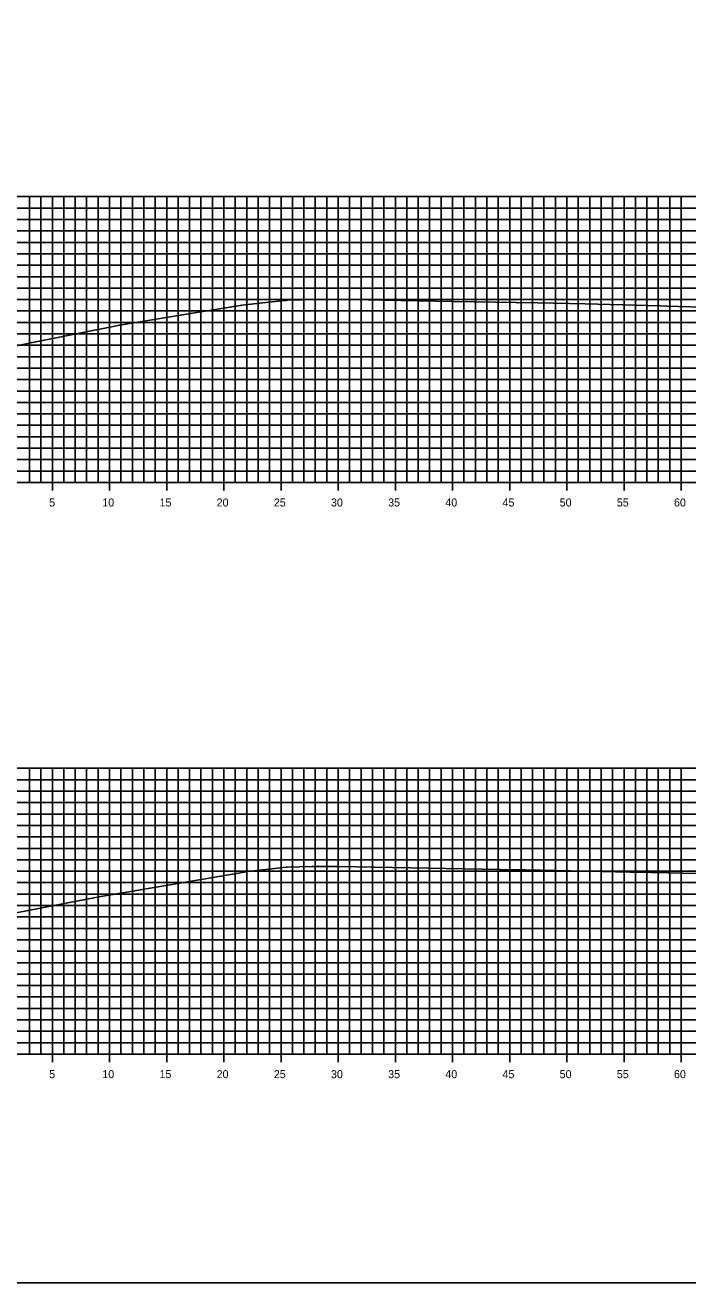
# Model space of a CAD drawing. Extents: x 674939 to 678919, y 750652 to 765176.
# Drawn here: x 678751.2 to 678809.1, y 761966.3 to 762076.3 of the extents above; entities that cross this region are included whole.
import ezdxf

# ---------------------------------------------------------------- set-up
doc = ezdxf.new("R2010")
doc.units = 0
for name, color, linetype in [('R_Axis', 7, 'Continuous'), ('R_Axis Annot', 7, 'Continuous'), ('R_Exist Surface', 7, 'Continuous'), ('R_Grid', 7, 'Continuous'), ('R_No Plot', 7, 'Continuous')]:
    doc.layers.add(name, color=color, linetype=linetype)

msp = doc.modelspace()

# ---------------------------------------------------------------- linework, layer by layer
at = {"layer": 'R_Axis'}
for p, q in [((678598.53, 762036.29), (678898.53, 762036.29)), ((678753.53, 762035.59), (678753.53, 762036.99)), ((678758.53, 762035.59), (678758.53, 762036.99)), ((678763.53, 762035.59), (678763.53, 762036.99)), ((678768.53, 762035.59), (678768.53, 762036.99)), ((678773.53, 762035.59), (678773.53, 762036.99)), ((678778.53, 762035.59), (678778.53, 762036.99)), ((678783.53, 762035.59), (678783.53, 762036.99)), ((678788.53, 762035.59), (678788.53, 762036.99)), ((678793.53, 762035.59), (678793.53, 762036.99)), ((678798.53, 762035.59), (678798.53, 762036.99)), ((678803.53, 762035.59), (678803.53, 762036.99)), ((678808.53, 762035.59), (678808.53, 762036.99)), ((678753.53, 761985.59), (678753.53, 761986.99)), ((678758.53, 761985.59), (678758.53, 761986.99)), ((678763.53, 761985.59), (678763.53, 761986.99)), ((678768.53, 761985.59), (678768.53, 761986.99)), ((678773.53, 761985.59), (678773.53, 761986.99)), ((678778.53, 761985.59), (678778.53, 761986.99)), ((678783.53, 761985.59), (678783.53, 761986.99)), ((678788.53, 761985.59), (678788.53, 761986.99)), ((678793.53, 761985.59), (678793.53, 761986.99)), ((678798.53, 761985.59), (678798.53, 761986.99)), ((678803.53, 761985.59), (678803.53, 761986.99)), ((678808.53, 761985.59), (678808.53, 761986.99)), ((678598.53, 761986.29), (678898.53, 761986.29))]:
    msp.add_line(p, q, dxfattribs=at)
at = {"layer": 'R_Exist Surface'}
for points in [[(678749.85, 762048.13), (678751.5, 762048.46), (678759.42, 762050.06), (678765.45, 762051.04), (678770.12, 762051.79), (678771.94, 762051.99), (678773.9, 762052.2), (678773.97, 762052.22), (678774.11, 762052.24), (678775.38, 762052.26), (678777.63, 762052.3), (678777.73, 762052.3), (678777.76, 762052.3), (678779.69, 762052.28), (678784.03, 762052.22), (678788.6, 762052.13), (678794.11, 762052.02), (678794.23, 762051.99), (678794.73, 762052.02), (678796, 762051.99), (678800.13, 762051.9), (678803.43, 762051.82), (678806.68, 762051.74), (678807.28, 762051.72), (678810.3, 762051.63)], [(678749.47, 761998.48), (678754.28, 761999.4), (678757.77, 762000.08), (678759.7, 762000.41), (678770.66, 762002.26), (678773.72, 762002.61), (678774.01, 762002.65), (678774.08, 762002.65), (678776.24, 762002.69), (678776.3, 762002.69), (678777.26, 762002.7), (678777.69, 762002.71), (678777.7, 762002.71), (678778.23, 762002.71), (678778.26, 762002.71), (678778.56, 762002.71), (678794.28, 762002.42), (678794.65, 762002.41), (678794.88, 762002.41), (678804.09, 762002.22), (678804.33, 762002.21), (678807.4, 762002.14), (678807.49, 762002.14), (678813.32, 762001.99)]]:
    msp.add_lwpolyline(points, dxfattribs=at)
at = {"layer": 'R_Grid'}
for p, q in [((678598.53, 762061.29), (678898.53, 762061.29)), ((678598.53, 762060.29), (678898.53, 762060.29)), ((678751.53, 762036.29), (678751.53, 762061.29)), ((678752.53, 762036.29), (678752.53, 762061.29)), ((678753.53, 762036.29), (678753.53, 762061.29)), ((678754.53, 762036.29), (678754.53, 762061.29)), ((678755.53, 762036.29), (678755.53, 762061.29)), ((678756.53, 762036.29), (678756.53, 762061.29)), ((678757.53, 762036.29), (678757.53, 762061.29)), ((678758.53, 762036.29), (678758.53, 762061.29)), ((678759.53, 762036.29), (678759.53, 762061.29)), ((678760.53, 762036.29), (678760.53, 762061.29)), ((678761.53, 762036.29), (678761.53, 762061.29)), ((678762.53, 762036.29), (678762.53, 762061.29)), ((678763.53, 762036.29), (678763.53, 762061.29)), ((678764.53, 762036.29), (678764.53, 762061.29)), ((678765.53, 762036.29), (678765.53, 762061.29)), ((678766.53, 762036.29), (678766.53, 762061.29)), ((678767.53, 762036.29), (678767.53, 762061.29)), ((678768.53, 762036.29), (678768.53, 762061.29)), ((678769.53, 762036.29), (678769.53, 762061.29)), ((678770.53, 762036.29), (678770.53, 762061.29)), ((678771.53, 762036.29), (678771.53, 762061.29)), ((678772.53, 762036.29), (678772.53, 762061.29)), ((678773.53, 762036.29), (678773.53, 762061.29)), ((678774.53, 762036.29), (678774.53, 762061.29)), ((678775.53, 762036.29), (678775.53, 762061.29)), ((678776.53, 762036.29), (678776.53, 762061.29)), ((678777.53, 762036.29), (678777.53, 762061.29)), ((678778.53, 762036.29), (678778.53, 762061.29)), ((678779.53, 762036.29), (678779.53, 762061.29)), ((678780.53, 762036.29), (678780.53, 762061.29)), ((678781.53, 762036.29), (678781.53, 762061.29)), ((678782.53, 762036.29), (678782.53, 762061.29)), ((678783.53, 762036.29), (678783.53, 762061.29)), ((678784.53, 762036.29), (678784.53, 762061.29)), ((678785.53, 762036.29), (678785.53, 762061.29)), ((678786.53, 762036.29), (678786.53, 762061.29)), ((678787.53, 762036.29), (678787.53, 762061.29)), ((678788.53, 762036.29), (678788.53, 762061.29)), ((678789.53, 762036.29), (678789.53, 762061.29)), ((678790.53, 762036.29), (678790.53, 762061.29)), ((678791.53, 762036.29), (678791.53, 762061.29)), ((678792.53, 762036.29), (678792.53, 762061.29)), ((678793.53, 762036.29), (678793.53, 762061.29)), ((678794.53, 762036.29), (678794.53, 762061.29)), ((678795.53, 762036.29), (678795.53, 762061.29)), ((678796.53, 762036.29), (678796.53, 762061.29)), ((678797.53, 762036.29), (678797.53, 762061.29)), ((678798.53, 762036.29), (678798.53, 762061.29)), ((678799.53, 762036.29), (678799.53, 762061.29)), ((678800.53, 762036.29), (678800.53, 762061.29)), ((678801.53, 762036.29), (678801.53, 762061.29)), ((678802.53, 762036.29), (678802.53, 762061.29)), ((678803.53, 762036.29), (678803.53, 762061.29)), ((678804.53, 762036.29), (678804.53, 762061.29)), ((678805.53, 762036.29), (678805.53, 762061.29)), ((678806.53, 762036.29), (678806.53, 762061.29)), ((678807.53, 762036.29), (678807.53, 762061.29)), ((678808.53, 762036.29), (678808.53, 762061.29)), ((678598.53, 762059.29), (678898.53, 762059.29)), ((678598.53, 762058.29), (678898.53, 762058.29)), ((678598.53, 762057.29), (678898.53, 762057.29)), ((678598.53, 762056.29), (678898.53, 762056.29)), ((678598.53, 762055.29), (678898.53, 762055.29)), ((678598.53, 762054.29), (678898.53, 762054.29)), ((678598.53, 762053.29), (678898.53, 762053.29)), ((678598.53, 762052.29), (678898.53, 762052.29)), ((678598.53, 762051.29), (678898.53, 762051.29)), ((678598.53, 762050.29), (678898.53, 762050.29)), ((678598.53, 762049.29), (678898.53, 762049.29)), ((678598.53, 762048.29), (678898.53, 762048.29)), ((678598.53, 762047.29), (678898.53, 762047.29)), ((678598.53, 762046.29), (678898.53, 762046.29)), ((678598.53, 762045.29), (678898.53, 762045.29)), ((678598.53, 762044.29), (678898.53, 762044.29)), ((678598.53, 762043.29), (678898.53, 762043.29)), ((678598.53, 762042.29), (678898.53, 762042.29)), ((678598.53, 762041.29), (678898.53, 762041.29)), ((678598.53, 762040.29), (678898.53, 762040.29)), ((678598.53, 762039.29), (678898.53, 762039.29)), ((678598.53, 762038.29), (678898.53, 762038.29)), ((678598.53, 762037.29), (678898.53, 762037.29)), ((678598.53, 762036.29), (678898.53, 762036.29)), ((678598.53, 762011.29), (678898.53, 762011.29)), ((678751.53, 761986.29), (678751.53, 762011.29)), ((678752.53, 761986.29), (678752.53, 762011.29)), ((678753.53, 761986.29), (678753.53, 762011.29)), ((678754.53, 761986.29), (678754.53, 762011.29)), ((678755.53, 761986.29), (678755.53, 762011.29)), ((678756.53, 761986.29), (678756.53, 762011.29)), ((678757.53, 761986.29), (678757.53, 762011.29)), ((678758.53, 761986.29), (678758.53, 762011.29)), ((678759.53, 761986.29), (678759.53, 762011.29)), ((678760.53, 761986.29), (678760.53, 762011.29)), ((678761.53, 761986.29), (678761.53, 762011.29)), ((678762.53, 761986.29), (678762.53, 762011.29)), ((678763.53, 761986.29), (678763.53, 762011.29)), ((678764.53, 761986.29), (678764.53, 762011.29)), ((678765.53, 761986.29), (678765.53, 762011.29)), ((678766.53, 761986.29), (678766.53, 762011.29)), ((678767.53, 761986.29), (678767.53, 762011.29)), ((678768.53, 761986.29), (678768.53, 762011.29)), ((678769.53, 761986.29), (678769.53, 762011.29)), ((678770.53, 761986.29), (678770.53, 762011.29)), ((678771.53, 761986.29), (678771.53, 762011.29)), ((678772.53, 761986.29), (678772.53, 762011.29)), ((678773.53, 761986.29), (678773.53, 762011.29)), ((678774.53, 761986.29), (678774.53, 762011.29)), ((678775.53, 761986.29), (678775.53, 762011.29)), ((678776.53, 761986.29), (678776.53, 762011.29)), ((678777.53, 761986.29), (678777.53, 762011.29)), ((678778.53, 761986.29), (678778.53, 762011.29)), ((678779.53, 761986.29), (678779.53, 762011.29)), ((678780.53, 761986.29), (678780.53, 762011.29)), ((678781.53, 761986.29), (678781.53, 762011.29)), ((678782.53, 761986.29), (678782.53, 762011.29)), ((678783.53, 761986.29), (678783.53, 762011.29)), ((678784.53, 761986.29), (678784.53, 762011.29)), ((678785.53, 761986.29), (678785.53, 762011.29)), ((678786.53, 761986.29), (678786.53, 762011.29)), ((678787.53, 761986.29), (678787.53, 762011.29)), ((678788.53, 761986.29), (678788.53, 762011.29)), ((678789.53, 761986.29), (678789.53, 762011.29)), ((678790.53, 761986.29), (678790.53, 762011.29)), ((678791.53, 761986.29), (678791.53, 762011.29)), ((678792.53, 761986.29), (678792.53, 762011.29)), ((678793.53, 761986.29), (678793.53, 762011.29)), ((678794.53, 761986.29), (678794.53, 762011.29)), ((678795.53, 761986.29), (678795.53, 762011.29)), ((678796.53, 761986.29), (678796.53, 762011.29)), ((678797.53, 761986.29), (678797.53, 762011.29)), ((678798.53, 761986.29), (678798.53, 762011.29)), ((678799.53, 761986.29), (678799.53, 762011.29)), ((678800.53, 761986.29), (678800.53, 762011.29)), ((678801.53, 761986.29), (678801.53, 762011.29)), ((678802.53, 761986.29), (678802.53, 762011.29)), ((678803.53, 761986.29), (678803.53, 762011.29)), ((678804.53, 761986.29), (678804.53, 762011.29)), ((678805.53, 761986.29), (678805.53, 762011.29)), ((678806.53, 761986.29), (678806.53, 762011.29)), ((678807.53, 761986.29), (678807.53, 762011.29)), ((678808.53, 761986.29), (678808.53, 762011.29)), ((678598.53, 762010.29), (678898.53, 762010.29)), ((678598.53, 762009.29), (678898.53, 762009.29)), ((678598.53, 762008.29), (678898.53, 762008.29)), ((678598.53, 762007.29), (678898.53, 762007.29)), ((678598.53, 762006.29), (678898.53, 762006.29)), ((678598.53, 762005.29), (678898.53, 762005.29)), ((678598.53, 762004.29), (678898.53, 762004.29)), ((678598.53, 762003.29), (678898.53, 762003.29)), ((678598.53, 762002.29), (678898.53, 762002.29)), ((678598.53, 762001.29), (678898.53, 762001.29)), ((678598.53, 762000.29), (678898.53, 762000.29)), ((678598.53, 761999.29), (678898.53, 761999.29)), ((678598.53, 761998.29), (678898.53, 761998.29)), ((678598.53, 761997.29), (678898.53, 761997.29)), ((678598.53, 761996.29), (678898.53, 761996.29)), ((678598.53, 761995.29), (678898.53, 761995.29)), ((678598.53, 761994.29), (678898.53, 761994.29)), ((678598.53, 761993.29), (678898.53, 761993.29)), ((678598.53, 761992.29), (678898.53, 761992.29)), ((678598.53, 761991.29), (678898.53, 761991.29)), ((678598.53, 761990.29), (678898.53, 761990.29)), ((678598.53, 761989.29), (678898.53, 761989.29)), ((678598.53, 761988.29), (678898.53, 761988.29)), ((678598.53, 761987.29), (678898.53, 761987.29)), ((678598.53, 761986.29), (678898.53, 761986.29))]:
    msp.add_line(p, q, dxfattribs=at)
at = {"layer": 'R_No Plot'}
msp.add_lwpolyline([(678578.53, 761966.29), (678918.53, 761966.29), (678918.53, 762186.29), (678578.53, 762186.29)], close=True, dxfattribs=at)

# ---------------------------------------------------------------- texts
at = {"layer": 'R_Axis Annot'}
for s, p in [('5', (678753.25, 762034.19)), ('10', (678757.9, 762034.19)), ('15', (678762.9, 762034.19)), ('20', (678767.9, 762034.19)), ('25', (678772.9, 762034.19)), ('30', (678777.9, 762034.19)), ('35', (678782.9, 762034.19)), ('40', (678787.9, 762034.19)), ('45', (678792.9, 762034.19)), ('50', (678797.9, 762034.19)), ('55', (678802.9, 762034.19)), ('60', (678807.9, 762034.19)), ('5', (678753.25, 761984.19)), ('10', (678757.9, 761984.19)), ('15', (678762.9, 761984.19)), ('20', (678767.9, 761984.19)), ('25', (678772.9, 761984.19)), ('30', (678777.9, 761984.19)), ('35', (678782.9, 761984.19)), ('40', (678787.9, 761984.19)), ('45', (678792.9, 761984.19)), ('50', (678797.9, 761984.19)), ('55', (678802.9, 761984.19)), ('60', (678807.9, 761984.19))]:
    msp.add_text(s, height=0.7, dxfattribs=at).set_placement(p)

doc.saveas('drawing.dxf')
